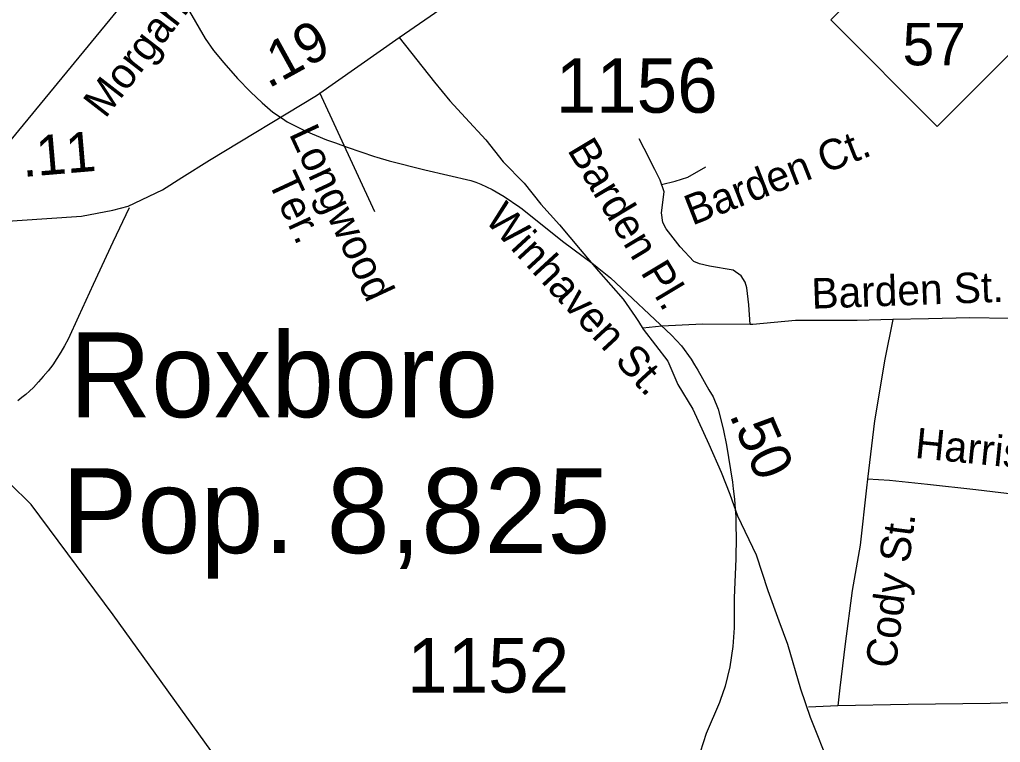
# Model space of a CAD drawing. Extents: x 1950930 to 2061844, y 904556 to 1017002.
# Drawn here: x 2000076 to 2003139, y 959507 to 961764 of the extents above; entities that cross this region are included whole.
import ezdxf

# ---------------------------------------------------------------- set-up
doc = ezdxf.new("R2010")
doc.units = 0
for name, color, linetype in [('Exist Boundary Political City Limit New', 7, 'Continuous'), ('Exist Civil Demographics County Seat Label', 7, 'Continuous'), ('Exist Hydrographic Misc Water Feature', 7, 'Continuous'), ('Exist Road Non-System Type 51', 7, 'Continuous'), ('Exist Road Non-System Type 51 Label', 7, 'Continuous'), ('Exist Road Primary NC Shield CELL', 7, 'Continuous'), ('Exist Road Primary NC Shield Number Label', 7, 'Continuous'), ('Exist Road Primary US Attributed', 7, 'Continuous'), ('Exist Road Primary US Mileage Hundredths English Label', 7, 'Continuous'), ('Exist Road Primary US Structure Standard Bridge CELL', 7, 'Continuous'), ('Exist Road Secondary Structure Culvert CELL', 7, 'Continuous'), ('Exist Road Secondary Type 51 Attributed', 7, 'Continuous'), ('Exist Road Secondary Type 51 Label', 7, 'Continuous'), ('Exist Road Secondary Type 51 Number Label', 7, 'Continuous'), ('Map Preparation Boundary City Limit Buffer Line', 7, 'Continuous')]:
    doc.layers.add(name, color=color, linetype=linetype)

msp = doc.modelspace()

# ---------------------------------------------------------------- linework, layer by layer
at = {"layer": 'Exist Boundary Political City Limit New'}
msp.add_lwpolyline([(2001034.9, 958979.6), (2000367.8, 959905.2), (2000112, 960250), (2000044, 960316.6), (2000000, 960278.7), (1999981.1, 960262.3), (1999918.1, 960208.1), (1999855.2, 960153.8), (1999792.4, 960099.4), (1999763.8, 960073.7), (1999662, 959960.1), (1999554.5, 959829.1), (1999474.9, 959732), (1999411.4, 959654.6), (1999347.9, 959577.4), (1999447.6, 959491.8)], dxfattribs=at)
at = {"layer": 'Exist Hydrographic Misc Water Feature'}
for p, q in [((2001638.5, 961178.5), (2001645.6, 961173.3)), ((2002263.9, 959637.6), (2002261.6, 959631.5))]:
    msp.add_line(p, q, dxfattribs=at)
for points in [[(2000373.7, 962246.4), (2000432.6, 962103.1), (2000478.7, 962011.4), (2000655.9, 961704.9), (2000681.9, 961667.7), (2000713.3, 961629.3)], [(2000373.7, 962246.4), (2000432.6, 962103.1), (2000478.7, 962011.4), (2000655.9, 961704.9), (2000681.9, 961667.7), (2000713.3, 961629.3)], [(2000713.3, 961629.3), (2000756.5, 961580.5), (2000796.9, 961539), (2000833.6, 961504.1), (2000866.7, 961475.7), (2000896.6, 961455.4)], [(2000713.3, 961629.3), (2000756.5, 961580.5), (2000796.9, 961539), (2000833.6, 961504.1), (2000866.7, 961475.7), (2000896.6, 961455.4)], [(2000896.6, 961455.4), (2000911.6, 961445.4), (2000969.6, 961416.3), (2001034.6, 961389.4), (2001062.3, 961379.1)], [(2000896.6, 961455.4), (2000911.6, 961445.4), (2000969.6, 961416.3), (2001034.6, 961389.4), (2001062.3, 961379.1)], [(2001062.3, 961379.1), (2001098.6, 961365.8), (2001184.7, 961336.5), (2001192.1, 961334.3)], [(2001062.3, 961379.1), (2001098.6, 961365.8), (2001184.7, 961336.5), (2001192.1, 961334.3)], [(2001192.1, 961334.3), (2001230.4, 961322.9), (2001341.6, 961295.1)], [(2001192.1, 961334.3), (2001230.4, 961322.9), (2001341.6, 961295.1)], [(2001341.6, 961295.1), (2001485.7, 961261.4), (2001500.5, 961256.3)], [(2001341.6, 961295.1), (2001485.7, 961261.4), (2001500.5, 961256.3)], [(2001500.5, 961256.3), (2001516.7, 961250.6), (2001552.3, 961233.4), (2001589.7, 961212.3), (2001638.5, 961178.5)], [(2001500.5, 961256.3), (2001516.7, 961250.6), (2001552.3, 961233.4), (2001589.7, 961212.3), (2001638.5, 961178.5)], [(2001645.6, 961173.3), (2001771.5, 961072.6), (2001867.9, 961000.2)], [(2001645.6, 961173.3), (2001771.5, 961072.6), (2001867.9, 961000.2)], [(2001867.9, 961000.2), (2001879.6, 960991.4), (2001921.6, 960957.7)], [(2001921.6, 960957.7), (2002111.7, 960779.1), (2002127.3, 960762)], [(2001921.6, 960957.7), (2002111.7, 960779.1), (2002127.3, 960762)], [(2002127.3, 960762), (2002142.9, 960745.1), (2002173.7, 960703.9), (2002184.3, 960686.7)], [(2002127.3, 960762), (2002142.9, 960745.1), (2002173.7, 960703.9), (2002184.3, 960686.7)], [(2002184.3, 960686.7), (2002194.6, 960670), (2002229, 960608.5)], [(2002184.3, 960686.7), (2002194.6, 960670), (2002229, 960608.5)], [(2002229, 960608.5), (2002241.7, 960586), (2002257.7, 960547.6)], [(2002229, 960608.5), (2002241.7, 960586), (2002257.7, 960547.6)], [(2002257.7, 960547.6), (2002271.7, 960495), (2002274.3, 960481.3)], [(2002257.7, 960547.6), (2002271.7, 960495), (2002274.3, 960481.3)], [(2002274.3, 960481.3), (2002283.6, 960435.4), (2002302.8, 960319.8), (2002305.1, 960298.7)], [(2002274.3, 960481.3), (2002283.6, 960435.4), (2002302.8, 960319.8), (2002305.1, 960298.7)], [(2002305.1, 960298.7), (2002308.6, 960266.9), (2002310.8, 960235.6)], [(2002305.1, 960298.7), (2002308.6, 960266.9), (2002310.8, 960235.6)], [(2002310.8, 960235.6), (2002312.7, 960212.1), (2002313.3, 960179.9)], [(2002310.8, 960235.6), (2002312.7, 960212.1), (2002313.3, 960179.9)], [(2002313.3, 960179.9), (2002313.7, 960150), (2002312.7, 960080.8)], [(2002313.3, 960179.9), (2002313.7, 960150), (2002312.7, 960080.8)], [(2002312.7, 960080.8), (2002307.6, 959958.6), (2002307.6, 959864.8), (2002303.9, 959806.2), (2002293.8, 959742.8), (2002279.7, 959682.2), (2002263.9, 959637.6)], [(2002312.7, 960080.8), (2002307.6, 959958.6), (2002307.6, 959864.8), (2002303.9, 959806.2), (2002293.8, 959742.8), (2002279.7, 959682.2), (2002263.9, 959637.6)], [(2002261.6, 959631.5), (2002220.6, 959534.4), (2002201.5, 959476.3), (2002189.4, 959424.8)], [(2002261.6, 959631.5), (2002220.6, 959534.4), (2002201.5, 959476.3), (2002189.4, 959424.8)]]:
    msp.add_lwpolyline(points, dxfattribs=at)
at = {"layer": 'Exist Road Non-System Type 51'}
for p, q in [((2001012.1, 961536.2), (2001184.2, 961165)), ((2002631.1, 959621.3), (2002540.1, 959617.4))]:
    msp.add_line(p, q, dxfattribs=at)
for points in [[(2002358, 960812.6), (2002353.8, 960873.7), (2002347.1, 960926.6), (2002342.5, 960944.6), (2002329.6, 960964.4), (2002304.6, 960981.5), (2002230.9, 960994.2), (2002199.6, 961001.8), (2002181.6, 961008.9), (2002138.6, 961054.3), (2002095.1, 961111.1), (2002085.2, 961130.4), (2002080.9, 961160.8), (2002089, 961226.4), (2002076.2, 961263.4), (2002060.1, 961296), (2002026.1, 961361.7), (2002011.4, 961392)], [(2002080.9, 961249.8), (2002123.6, 961260.2), (2002162.9, 961271.8), (2002219.4, 961304.1)], [(2000417.9, 961176.1), (2000367.6, 961068.8), (2000305.4, 960937.2), (2000260.2, 960836.8), (2000227.1, 960766.4), (2000216, 960745.8), (2000204.4, 960725.6), (2000192.2, 960705.6), (2000179.8, 960685.9), (2000164.9, 960668), (2000149.8, 960650.2), (2000134.4, 960632.7), (2000118.8, 960615.4), (2000107.2, 960604.4), (2000095.1, 960593.8), (2000082.8, 960583.7), (2000069.9, 960574)], [(2002802.8, 960828.2), (2002691.8, 960825.1), (2002499.6, 960824.2), (2002366.4, 960812.5), (2002358, 960812.6)], [(2002802.8, 960828.2), (2002778.8, 960704.3), (2002746.1, 960511.2), (2002723.9, 960329.3)], [(2003341.4, 960828.8), (2003253.8, 960831.2), (2003165.1, 960830.7), (2003043.6, 960833.4), (2002914.2, 960829.7), (2002802.8, 960828.2)], [(2002358, 960812.6), (2002208.9, 960813.7), (2002082.2, 960806.7), (2002022.2, 960800.4)], [(2002723.9, 960329.3), (2002720.6, 960302.5), (2002700.8, 960122.6), (2002675.9, 959981.5), (2002654.2, 959815.1), (2002637.4, 959677.4), (2002631.1, 959621.3)], [(2003437.1, 960258.3), (2003391.4, 960258.8), (2003315, 960267.1), (2003210.1, 960278.3), (2003062.8, 960295.5), (2002911.4, 960312.8), (2002792.5, 960324.8), (2002723.9, 960329.3)], [(2003413.1, 959636), (2003310.4, 959635.2), (2003107, 959628.9), (2002851, 959625.7), (2002631.1, 959621.3)]]:
    msp.add_lwpolyline(points, dxfattribs=at)
at = {"layer": 'Exist Road Primary NC Shield CELL'}
msp.add_lwpolyline([(2002609.2, 961763.3), (2002942.2, 962096.3), (2003275.2, 961763.3), (2002942.2, 961430.3)], close=True, dxfattribs=at)
at = {"layer": 'Exist Road Primary US Attributed'}
for points in [[(2001261.2, 961708.2), (2001628.4, 961962.1), (2001965.6, 962176.8)], [(1999829.4, 961124.7), (1999898.3, 961125.5), (2000160.6, 961143.4), (2000269.2, 961150.9), (2000366.6, 961169.6), (2000415.3, 961181.8), (2000522.1, 961232.4), (2000582.7, 961271), (2000669.2, 961325.1), (2001002.7, 961527.4), (2001261.2, 961708.2)]]:
    msp.add_lwpolyline(points, dxfattribs=at)
at = {"layer": 'Exist Road Secondary Type 51 Attributed'}
for points in [[(1999829.4, 961124.7), (2000035, 961371.3), (2000450.3, 961876.9), (2000548.3, 961993.1), (2000621.8, 962085.9), (2000699, 962171.9)], [(2001261.2, 961708.2), (2001371.9, 961568.6), (2001419.8, 961510.9), (2001468.7, 961457.1), (2001531.7, 961389.1), (2001586.4, 961320.6), (2001651.9, 961253.1), (2001704.2, 961188.1), (2001761.8, 961123.5), (2001826.8, 961046.7), (2001883.5, 960979.2), (2001960.7, 960891.2), (2001998.8, 960837.4), (2002008.6, 960821.7), (2002023.8, 960797.8), (2002100.5, 960697.5), (2002131.8, 960625.1), (2002178.2, 960547.4), (2002229, 960438.8), (2002266.6, 960351.3), (2002294, 960282.8), (2002318.4, 960214.3), (2002376.6, 960092.5), (2002412.7, 959981), (2002446.9, 959887.1), (2002473.8, 959814.3), (2002514.4, 959673.9), (2002544.9, 959586.4), (2002606.7, 959431.8)]]:
    msp.add_lwpolyline(points, dxfattribs=at)
at = {"layer": 'Map Preparation Boundary City Limit Buffer Line'}
msp.add_lwpolyline([(2001034.9, 958979.6), (2000367.8, 959905.2), (2000112, 960250), (2000044, 960316.6), (2000000, 960278.7), (1999981.1, 960262.3), (1999918.1, 960208.1), (1999855.2, 960153.8), (1999792.4, 960099.4), (1999763.8, 960073.7), (1999662, 959960.1), (1999554.5, 959829.1), (1999474.9, 959732), (1999411.4, 959654.6), (1999347.9, 959577.4), (1999447.6, 959491.8)], dxfattribs=at)

# ---------------------------------------------------------------- texts
at = {"layer": 'Exist Civil Demographics County Seat Label'}
msp.add_text('Roxboro', height=265, dxfattribs=at).set_placement((2000230.9, 960522.6))
at = {"layer": 'Exist Road Non-System Type 51 Label'}
for s, rotation, p in [('Longwood', 294.8992, (2000916, 961408)), ('Barden Ct.', 21.3836, (2002176.5, 961120.5)), ('Barden Pl.', 300.9496, (2001784.9, 961357.1)), ('   Ter.', 294.8992, (2000805.3, 961356.6)), ('Barden St.', 2.0839, (2002550.7, 960861.4)), ('Harris St.', 354.3149, (2002870.2, 960395.8)), ('Cody St.', 82.5926, (2002811.6, 959735.6))]:
    msp.add_text(s, height=95, rotation=rotation, dxfattribs=at).set_placement(p)
at = {"layer": 'Exist Road Primary NC Shield Number Label'}
msp.add_text('57', height=132.5, dxfattribs=at).set_placement((2002833.8, 961621.6))
at = {"layer": 'Exist Road Primary US Mileage Hundredths English Label'}
for s, rotation, p in [('.19', 28.8832, (2000852.7, 961547.8)), ('.11', 4.8684, (2000086.5, 961272.6))]:
    msp.add_text(s, height=125, rotation=rotation, dxfattribs=at).set_placement(p)
at = {"layer": 'Exist Road Primary US Structure Standard Bridge CELL'}
msp.add_text('.50', height=125, rotation=293.3673, dxfattribs=at).set_placement((2002291.3, 960530))
at = {"layer": 'Exist Road Secondary Structure Culvert CELL'}
msp.add_text('Pop. 8,825', height=265, dxfattribs=at).set_placement((2000207.3, 960098.2))
at = {"layer": 'Exist Road Secondary Type 51 Label'}
for s, rotation, p in [('Morgan St.', 52.245, (2000343.3, 961452.8)), ('Winhaven St.', 312.651, (2001525.1, 961138.3))]:
    msp.add_text(s, height=95, rotation=rotation, dxfattribs=at).set_placement(p)
at = {"layer": 'Exist Road Secondary Type 51 Number Label'}
for s, p in [('1156', (2001750.3, 961473.6)), ('1152', (2001286.5, 959662.7))]:
    msp.add_text(s, height=170, dxfattribs=at).set_placement(p)

doc.saveas('drawing.dxf')
